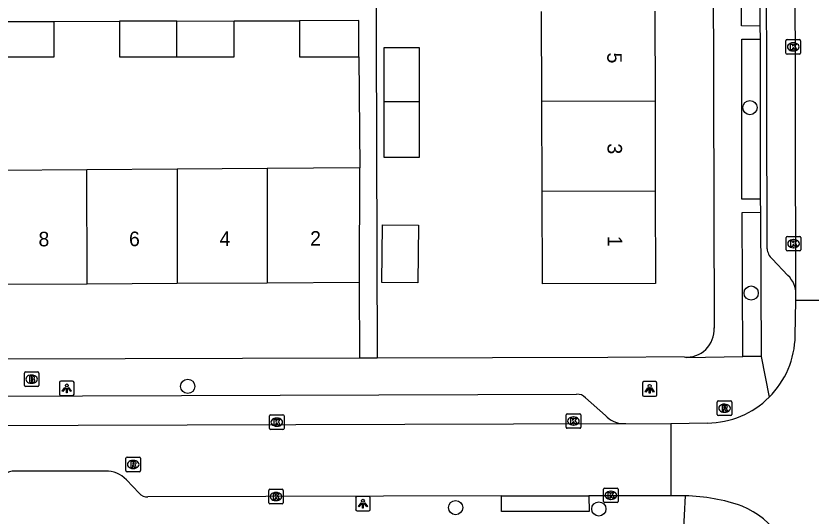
# Model space of a CAD drawing. Extents: x 160732 to 162105, y 387428 to 388479.
# Drawn here: x 161247.5 to 161302.4, y 387806.4 to 387840.8 of the extents above; entities that cross this region are included whole.
import ezdxf

# ---------------------------------------------------------------- set-up
doc = ezdxf.new("R2010")
doc.units = 0
for name, color, linetype in [('IMGEO_Boom', 7, 'Continuous'), ('IMGEO_Brandkraan', 7, 'Continuous'), ('IMGEO_Kolk', 7, 'Continuous'), ('IMGEO_Lichtpunt', 7, 'Continuous'), ('IMGEO_Pand', 7, 'Continuous'), ('IMGEO_Pand_nummerreeks', 7, 'Continuous'), ('IMGEO_Rijbaan_lokaal_gesloten', 7, 'Continuous'), ('IMGEO_Rijbaan_lokaal_open', 7, 'Continuous'), ('IMGEO_Rioolput', 7, 'Continuous'), ('IMGEO_Voetpad_open', 7, 'Continuous')]:
    doc.layers.add(name, color=color, linetype=linetype)

msp = doc.modelspace()

# ---------------------------------------------------------------- linework, layer by layer
at = {"layer": 'IMGEO_Boom'}
for centre in [(161298.004, 387834.486), (161298.088, 387821.736), (161259.346, 387815.321), (161277.763, 387806.985), (161287.614, 387806.896)]:
    msp.add_circle(centre, 0.489, dxfattribs=at)
at = {"layer": 'IMGEO_Brandkraan'}
for p, q in [((161248.11, 387815.387), (161248.11, 387816.239)), ((161248.185, 387816.313), (161249.037, 387816.313)), ((161248.598, 387816.093), (161248.623, 387816.093)), ((161249.111, 387816.239), (161249.111, 387815.387)), ((161249.037, 387815.313), (161248.185, 387815.313)), ((161248.621, 387815.533), (161248.596, 387815.533))]:
    msp.add_line(p, q, dxfattribs=at)
for points in [[(161248.11, 387815.387), (161248.11, 387816.239)], [(161248.185, 387816.313), (161249.037, 387816.313)], [(161248.458, 387816.013), (161248.458, 387815.613), (161248.671, 387815.613)], [(161248.689, 387816.013), (161248.458, 387816.013)], [(161248.637, 387815.932), (161248.583, 387815.932), (161248.583, 387815.856)], [(161248.583, 387815.856), (161248.636, 387815.856)], [(161249.111, 387816.239), (161249.111, 387815.387)], [(161249.037, 387815.313), (161248.185, 387815.313)], [(161248.645, 387815.78), (161248.583, 387815.78), (161248.583, 387815.699)], [(161248.583, 387815.699), (161248.645, 387815.699)]]:
    msp.add_lwpolyline(points, dxfattribs=at)
for centre, radius, start, end in [((161248.187, 387816.237), 0.0765, 91.552, 178.448), ((161248.187, 387816.237), 0.0765, 91.552, 178.448), ((161248.638, 387815.894), 0.0379, 267.8285, 90.9355), ((161248.693, 387815.868), 0.145, 59.4692, 91.5367), ((161248.718, 387815.915), 0.0922, 285.5137, 58.1501), ((161248.723, 387815.723), 0.105, 301.3115, 78.989), ((161249.035, 387816.237), 0.0765, 1.552, 88.448), ((161249.035, 387816.237), 0.0765, 1.552, 88.448), ((161248.187, 387815.389), 0.0765, 181.552, 268.448), ((161248.187, 387815.389), 0.0765, 181.552, 268.448), ((161248.646, 387815.739), 0.0404, 269.8759, 90.5077), ((161248.677, 387815.864), 0.251, 268.6676, 293.5347), ((161249.035, 387815.389), 0.0765, 271.552, 358.448), ((161249.035, 387815.389), 0.0765, 271.552, 358.448)]:
    msp.add_arc(centre, radius, start, end, dxfattribs=at)
for centre, major_axis, ratio, start_param, end_param in [((161248.597, 387815.813), (-0.387, 0.002), 0.722429, 4.712389, 7.853982), ((161248.622, 387815.813), (-0.39, 0.002), 0.717154, 1.570796, 4.712389)]:
    msp.add_ellipse(centre, major_axis=major_axis, ratio=ratio, start_param=start_param, end_param=end_param, dxfattribs=at)
at = {"layer": 'IMGEO_Kolk'}
for p, q in [((161300.483, 387838.231), (161300.483, 387839.083)), ((161300.558, 387839.157), (161301.41, 387839.157)), ((161300.971, 387838.937), (161300.996, 387838.937)), ((161301.484, 387839.083), (161301.484, 387838.231)), ((161300.994, 387838.377), (161300.969, 387838.377)), ((161301.41, 387838.157), (161300.558, 387838.157)), ((161300.501, 387824.705), (161300.501, 387825.557)), ((161300.576, 387825.631), (161301.428, 387825.631)), ((161300.989, 387825.411), (161301.014, 387825.411)), ((161301.502, 387825.557), (161301.502, 387824.705)), ((161301.428, 387824.631), (161300.576, 387824.631)), ((161301.012, 387824.851), (161300.987, 387824.851)), ((161264.965, 387812.434), (161264.965, 387813.286)), ((161265.04, 387813.36), (161265.892, 387813.36)), ((161265.453, 387813.14), (161265.478, 387813.14)), ((161265.966, 387813.286), (161265.966, 387812.434)), ((161285.369, 387812.51), (161285.369, 387813.362)), ((161285.444, 387813.436), (161286.296, 387813.436)), ((161285.857, 387813.216), (161285.882, 387813.216)), ((161286.37, 387813.362), (161286.37, 387812.51)), ((161265.476, 387812.58), (161265.451, 387812.58)), ((161285.88, 387812.656), (161285.855, 387812.656)), ((161265.892, 387812.36), (161265.04, 387812.36)), ((161286.296, 387812.436), (161285.444, 387812.436)), ((161264.912, 387807.319), (161264.912, 387808.171)), ((161264.987, 387808.245), (161265.839, 387808.245)), ((161265.913, 387808.171), (161265.913, 387807.319)), ((161287.938, 387807.404), (161287.938, 387808.256)), ((161288.013, 387808.33), (161288.865, 387808.33)), ((161288.939, 387808.256), (161288.939, 387807.404)), ((161265.4, 387808.025), (161265.425, 387808.025)), ((161288.426, 387808.11), (161288.451, 387808.11)), ((161265.839, 387807.245), (161264.987, 387807.245)), ((161265.423, 387807.465), (161265.398, 387807.465)), ((161288.865, 387807.33), (161288.013, 387807.33)), ((161288.449, 387807.55), (161288.424, 387807.55))]:
    msp.add_line(p, q, dxfattribs=at)
for points in [[(161300.483, 387838.231), (161300.483, 387839.083)], [(161300.558, 387839.157), (161301.41, 387839.157)], [(161301.484, 387839.083), (161301.484, 387838.231)], [(161300.804, 387838.857), (161300.927, 387838.857), (161300.927, 387838.706), (161301.057, 387838.857), (161301.221, 387838.857), (161301.075, 387838.706), (161301.228, 387838.457), (161301.076, 387838.457), (161300.991, 387838.621), (161300.927, 387838.554), (161300.927, 387838.457), (161300.804, 387838.457), (161300.804, 387838.857)], [(161301.41, 387838.157), (161300.558, 387838.157)], [(161300.501, 387824.705), (161300.501, 387825.557)], [(161300.576, 387825.631), (161301.428, 387825.631)], [(161300.822, 387825.331), (161300.945, 387825.331), (161300.945, 387825.18), (161301.075, 387825.331), (161301.239, 387825.331), (161301.093, 387825.18), (161301.246, 387824.931), (161301.094, 387824.931), (161301.009, 387825.095), (161300.945, 387825.028), (161300.945, 387824.931), (161300.822, 387824.931), (161300.822, 387825.331)], [(161301.502, 387825.557), (161301.502, 387824.705)], [(161301.428, 387824.631), (161300.576, 387824.631)], [(161264.965, 387812.434), (161264.965, 387813.286)], [(161265.04, 387813.36), (161265.892, 387813.36)], [(161265.966, 387813.286), (161265.966, 387812.434)], [(161285.369, 387812.51), (161285.369, 387813.362)], [(161285.444, 387813.436), (161286.296, 387813.436)], [(161285.69, 387813.136), (161285.813, 387813.136), (161285.813, 387812.985), (161285.943, 387813.136), (161286.107, 387813.136), (161285.961, 387812.985), (161286.114, 387812.736), (161285.962, 387812.736), (161285.877, 387812.9), (161285.813, 387812.833), (161285.813, 387812.736), (161285.69, 387812.736), (161285.69, 387813.136)], [(161286.37, 387813.362), (161286.37, 387812.51)], [(161265.286, 387813.06), (161265.409, 387813.06), (161265.409, 387812.909), (161265.539, 387813.06), (161265.703, 387813.06), (161265.557, 387812.909), (161265.71, 387812.66), (161265.558, 387812.66), (161265.473, 387812.824), (161265.409, 387812.757), (161265.409, 387812.66), (161265.286, 387812.66), (161265.286, 387813.06)], [(161265.892, 387812.36), (161265.04, 387812.36)], [(161286.296, 387812.436), (161285.444, 387812.436)], [(161264.912, 387807.319), (161264.912, 387808.171)], [(161264.987, 387808.245), (161265.839, 387808.245)], [(161265.913, 387808.171), (161265.913, 387807.319)], [(161287.938, 387807.404), (161287.938, 387808.256)], [(161288.013, 387808.33), (161288.865, 387808.33)], [(161288.939, 387808.256), (161288.939, 387807.404)], [(161265.233, 387807.945), (161265.356, 387807.945), (161265.356, 387807.794), (161265.486, 387807.945), (161265.65, 387807.945), (161265.504, 387807.794), (161265.657, 387807.545), (161265.505, 387807.545), (161265.42, 387807.709), (161265.356, 387807.642), (161265.356, 387807.545), (161265.233, 387807.545), (161265.233, 387807.945)], [(161288.259, 387808.03), (161288.382, 387808.03), (161288.382, 387807.879), (161288.512, 387808.03), (161288.676, 387808.03), (161288.53, 387807.879), (161288.683, 387807.63), (161288.531, 387807.63), (161288.446, 387807.794), (161288.382, 387807.727), (161288.382, 387807.63), (161288.259, 387807.63), (161288.259, 387808.03)], [(161265.839, 387807.245), (161264.987, 387807.245)], [(161288.865, 387807.33), (161288.013, 387807.33)]]:
    msp.add_lwpolyline(points, dxfattribs=at)
for centre, start, end in [((161300.56, 387839.081), 91.552, 178.448), ((161300.56, 387839.081), 91.552, 178.448), ((161301.408, 387839.081), 1.552, 88.448), ((161301.408, 387839.081), 1.552, 88.448), ((161300.56, 387838.233), 181.552, 268.448), ((161300.56, 387838.233), 181.552, 268.448), ((161301.408, 387838.233), 271.552, 358.448), ((161301.408, 387838.233), 271.552, 358.448), ((161300.578, 387825.555), 91.552, 178.448), ((161300.578, 387825.555), 91.552, 178.448), ((161301.426, 387825.555), 1.552, 88.448), ((161301.426, 387825.555), 1.552, 88.448), ((161300.578, 387824.707), 181.552, 268.448), ((161300.578, 387824.707), 181.552, 268.448), ((161301.426, 387824.707), 271.552, 358.448), ((161301.426, 387824.707), 271.552, 358.448), ((161265.042, 387813.284), 91.552, 178.448), ((161265.042, 387813.284), 91.552, 178.448), ((161265.89, 387813.284), 1.552, 88.448), ((161265.89, 387813.284), 1.552, 88.448), ((161285.446, 387813.36), 91.552, 178.448), ((161285.446, 387813.36), 91.552, 178.448), ((161286.294, 387813.36), 1.552, 88.448), ((161286.294, 387813.36), 1.552, 88.448), ((161265.042, 387812.436), 181.552, 268.448), ((161265.042, 387812.436), 181.552, 268.448), ((161265.89, 387812.436), 271.552, 358.448), ((161265.89, 387812.436), 271.552, 358.448), ((161285.446, 387812.512), 181.552, 268.448), ((161285.446, 387812.512), 181.552, 268.448), ((161286.294, 387812.512), 271.552, 358.448), ((161286.294, 387812.512), 271.552, 358.448), ((161264.989, 387808.169), 91.552, 178.448), ((161264.989, 387808.169), 91.552, 178.448), ((161265.837, 387808.169), 1.552, 88.448), ((161265.837, 387808.169), 1.552, 88.448), ((161288.015, 387808.254), 91.552, 178.448), ((161288.015, 387808.254), 91.552, 178.448), ((161288.863, 387808.254), 1.552, 88.448), ((161288.863, 387808.254), 1.552, 88.448), ((161264.989, 387807.321), 181.552, 268.448), ((161264.989, 387807.321), 181.552, 268.448), ((161265.837, 387807.321), 271.552, 358.448), ((161265.837, 387807.321), 271.552, 358.448), ((161288.015, 387807.406), 181.552, 268.448), ((161288.015, 387807.406), 181.552, 268.448), ((161288.863, 387807.406), 271.552, 358.448), ((161288.863, 387807.406), 271.552, 358.448)]:
    msp.add_arc(centre, 0.0765, start, end, dxfattribs=at)
for centre, major_axis, ratio, start_param, end_param in [((161300.97, 387838.657), (-0.387, 0.002), 0.722429, 4.712389, 7.853982), ((161300.995, 387838.657), (-0.39, 0.002), 0.717154, 1.570796, 4.712389), ((161300.988, 387825.131), (-0.387, 0.002), 0.722429, 4.712389, 7.853982), ((161301.013, 387825.131), (-0.39, 0.002), 0.717154, 1.570796, 4.712389), ((161265.452, 387812.86), (-0.387, 0.002), 0.722429, 4.712389, 7.853982), ((161265.477, 387812.86), (-0.39, 0.002), 0.717154, 1.570796, 4.712389), ((161285.856, 387812.936), (-0.387, 0.002), 0.722429, 4.712389, 7.853982), ((161285.881, 387812.936), (-0.39, 0.002), 0.717154, 1.570796, 4.712389), ((161265.399, 387807.745), (-0.387, 0.002), 0.722429, 4.712389, 7.853982), ((161265.424, 387807.745), (-0.39, 0.002), 0.717154, 1.570796, 4.712389), ((161288.425, 387807.83), (-0.387, 0.002), 0.722429, 4.712389, 7.853982), ((161288.45, 387807.83), (-0.39, 0.002), 0.717154, 1.570796, 4.712389)]:
    msp.add_ellipse(centre, major_axis=major_axis, ratio=ratio, start_param=start_param, end_param=end_param, dxfattribs=at)
at = {"layer": 'IMGEO_Lichtpunt'}
for p, q in [((161250.528, 387815.587), (161250.528, 387814.78)), ((161250.528, 387815.587), (161250.528, 387814.78)), ((161251.43, 387815.682), (161250.622, 387815.682)), ((161251.43, 387815.682), (161250.622, 387815.682)), ((161251.524, 387814.78), (161251.524, 387815.587)), ((161251.524, 387814.78), (161251.524, 387815.587)), ((161290.609, 387815.549), (161290.609, 387814.742)), ((161290.609, 387815.549), (161290.609, 387814.742)), ((161291.511, 387815.644), (161290.703, 387815.644)), ((161291.511, 387815.644), (161290.703, 387815.644)), ((161291.605, 387814.742), (161291.605, 387815.549)), ((161291.605, 387814.742), (161291.605, 387815.549)), ((161250.622, 387814.686), (161251.43, 387814.686)), ((161250.622, 387814.686), (161251.43, 387814.686)), ((161290.703, 387814.648), (161291.511, 387814.648)), ((161290.703, 387814.648), (161291.511, 387814.648)), ((161270.892, 387807.658), (161270.892, 387806.851)), ((161270.892, 387807.658), (161270.892, 387806.851)), ((161271.794, 387807.753), (161270.986, 387807.753)), ((161271.794, 387807.753), (161270.986, 387807.753)), ((161271.888, 387806.851), (161271.888, 387807.658)), ((161271.888, 387806.851), (161271.888, 387807.658)), ((161270.986, 387806.757), (161271.794, 387806.757)), ((161270.986, 387806.757), (161271.794, 387806.757))]:
    msp.add_line(p, q, dxfattribs=at)
for points in [[(161250.902, 387815.251), (161250.941, 387815.223), (161250.753, 387814.961), (161250.715, 387814.988), (161250.902, 387815.251)], [(161251.004, 387815.203), (161251.051, 387815.203), (161251.051, 387814.881), (161251.004, 387814.881), (161251.004, 387815.203)], [(161251.114, 387815.223), (161251.152, 387815.25), (161251.339, 387814.988), (161251.3, 387814.96), (161251.114, 387815.223)], [(161290.983, 387815.213), (161291.022, 387815.185), (161290.834, 387814.923), (161290.796, 387814.95), (161290.983, 387815.213)], [(161291.085, 387815.165), (161291.132, 387815.165), (161291.132, 387814.843), (161291.085, 387814.843), (161291.085, 387815.165)], [(161291.195, 387815.185), (161291.233, 387815.212), (161291.42, 387814.95), (161291.381, 387814.922), (161291.195, 387815.185)], [(161271.266, 387807.322), (161271.305, 387807.294), (161271.117, 387807.032), (161271.079, 387807.059), (161271.266, 387807.322)], [(161271.368, 387807.274), (161271.415, 387807.274), (161271.415, 387806.952), (161271.368, 387806.952), (161271.368, 387807.274)], [(161271.478, 387807.294), (161271.516, 387807.321), (161271.703, 387807.059), (161271.664, 387807.031), (161271.478, 387807.294)]]:
    msp.add_lwpolyline(points, dxfattribs=at)
for centre in [(161251.027, 387815.385), (161291.108, 387815.347), (161271.391, 387807.456)]:
    msp.add_circle(centre, 0.0994, dxfattribs=at)
for centre, start, end in [((161250.622, 387815.587), 90, 180), ((161250.622, 387815.587), 90, 180), ((161251.43, 387815.587), 0, 90), ((161251.43, 387815.587), 0, 90), ((161290.703, 387815.549), 90, 180), ((161290.703, 387815.549), 90, 180), ((161291.511, 387815.549), 0, 90), ((161291.511, 387815.549), 0, 90), ((161250.622, 387814.78), 180, 270), ((161250.622, 387814.78), 180, 270), ((161251.43, 387814.78), 270, 0), ((161251.43, 387814.78), 270, 360), ((161290.703, 387814.742), 180, 270), ((161290.703, 387814.742), 180, 270), ((161291.511, 387814.742), 270, 0), ((161291.511, 387814.742), 270, 360), ((161270.986, 387807.658), 90, 180), ((161270.986, 387807.658), 90, 180), ((161271.794, 387807.658), 0, 90), ((161271.794, 387807.658), 0, 90), ((161270.986, 387806.851), 180, 270), ((161270.986, 387806.851), 180, 270), ((161271.794, 387806.851), 270, 0), ((161271.794, 387806.851), 270, 360)]:
    msp.add_arc(centre, 0.0946, start, end, dxfattribs=at)
at = {"layer": 'IMGEO_Pand'}
for points in [[(161283.7, 387834.918), (161283.677, 387841.098)], [(161291.466, 387841.125), (161291.481, 387834.947)], [(161246.202, 387840.401), (161250.151, 387840.412)], [(161246.207, 387837.978), (161250.15, 387837.976), (161250.151, 387840.412)], [(161254.651, 387840.425), (161254.65, 387837.974), (161258.591, 387837.973)], [(161258.586, 387840.436), (161254.651, 387840.425)], [(161258.586, 387840.436), (161262.533, 387840.447)], [(161258.591, 387837.973), (161258.586, 387840.436)], [(161258.591, 387837.973), (161262.532, 387837.971), (161262.533, 387840.447)], [(161267.033, 387840.46), (161267.032, 387837.969), (161271.103, 387837.968)], [(161271.103, 387837.968), (161271.104, 387840.472), (161267.033, 387840.46)], [(161272.858, 387834.878), (161272.858, 387838.617), (161275.251, 387838.617), (161275.251, 387834.887)], [(161275.251, 387834.887), (161272.858, 387834.878)], [(161275.251, 387834.887), (161275.251, 387831.049), (161272.858, 387831.049), (161272.858, 387834.878)], [(161283.7, 387834.918), (161291.481, 387834.947)], [(161283.722, 387828.739), (161283.7, 387834.918)], [(161291.481, 387834.947), (161291.495, 387828.768)], [(161252.416, 387830.199), (161246.225, 387830.155)], [(161258.607, 387830.244), (161252.416, 387830.199)], [(161252.432, 387822.371), (161252.416, 387830.199)], [(161264.798, 387830.289), (161258.607, 387830.244)], [(161258.607, 387830.244), (161258.623, 387822.406)], [(161271.18, 387830.335), (161264.798, 387830.289)], [(161264.798, 387830.289), (161264.814, 387822.442)], [(161271.155, 387822.478), (161271.18, 387830.335)], [(161283.722, 387828.739), (161291.495, 387828.768)], [(161291.495, 387828.768), (161291.51, 387822.393), (161283.745, 387822.364), (161283.722, 387828.739)], [(161275.208, 387826.4), (161275.164, 387822.441), (161272.7, 387822.468), (161272.745, 387826.427), (161275.208, 387826.4)], [(161258.623, 387822.406), (161264.814, 387822.442)], [(161264.814, 387822.442), (161271.155, 387822.478)], [(161246.243, 387822.336), (161252.432, 387822.371)], [(161252.432, 387822.371), (161258.623, 387822.406)]]:
    msp.add_lwpolyline(points, dxfattribs=at)
at = {"layer": 'IMGEO_Rijbaan_lokaal_gesloten'}
for points in [[(161301.167, 387821.661), (161301.086, 387857.923)], [(161301.166, 387821.214), (161301.167, 387821.661)]]:
    msp.add_lwpolyline(points, dxfattribs=at)
at = {"layer": 'IMGEO_Rijbaan_lokaal_open'}
for points in [[(161301.115, 387818.787), (161301.166, 387821.214)], [(161302.741, 387821.22), (161301.166, 387821.214)], [(161221.844, 387812.557), (161289.232, 387812.758)], [(161289.232, 387812.758), (161289.472, 387812.767), (161292.568, 387812.753)], [(161295.092, 387812.799), (161292.568, 387812.753)], [(161292.568, 387812.753), (161292.574, 387807.805)], [(161253.684, 387809.487), (161247.685, 387809.498)], [(161255.993, 387807.971), (161255.125, 387808.893)], [(161280.924, 387807.785), (161256.61, 387807.719)], [(161280.924, 387807.785), (161286.933, 387807.801)], [(161292.574, 387807.805), (161286.933, 387807.801)], [(161293.564, 387807.793), (161292.574, 387807.805)]]:
    msp.add_lwpolyline(points, dxfattribs=at)
for centre, radius, start, end in [((161295.028, 387818.889), 6.088, 314.818, 359.0442), ((161295.023, 387818.894), 6.096, 270.6508, 314.8139), ((161247.56, 387807.722), 1.781, 85.9866, 137.6162), ((161253.782, 387807.68), 1.809, 42.0863, 93.1094), ((161256.541, 387808.432), 0.716, 220.0483, 275.5187), ((161293.318, 387795.245), 12.551, 70.7406, 88.8777), ((161295.165, 387801.592), 5.96, 1.3843, 67.3718)]:
    msp.add_arc(centre, radius, start, end, dxfattribs=at)
at = {"layer": 'IMGEO_Rioolput'}
for p, q in [((161295.756, 387813.389), (161295.756, 387814.241)), ((161295.831, 387814.315), (161296.683, 387814.315)), ((161296.757, 387814.241), (161296.757, 387813.389)), ((161296.244, 387814.095), (161296.269, 387814.095)), ((161296.683, 387813.315), (161295.831, 387813.315)), ((161296.267, 387813.535), (161296.242, 387813.535)), ((161255.096, 387809.528), (161255.096, 387810.38)), ((161255.171, 387810.454), (161256.023, 387810.454)), ((161256.097, 387810.38), (161256.097, 387809.528)), ((161255.584, 387810.234), (161255.609, 387810.234)), ((161256.023, 387809.454), (161255.171, 387809.454)), ((161255.607, 387809.674), (161255.582, 387809.674))]:
    msp.add_line(p, q, dxfattribs=at)
for points in [[(161295.756, 387813.389), (161295.756, 387814.241)], [(161295.831, 387814.315), (161296.683, 387814.315)], [(161296.757, 387814.241), (161296.757, 387813.389)], [(161296.345, 387814.013), (161296.093, 387814.015), (161296.093, 387813.615)], [(161296.093, 387813.615), (161296.217, 387813.615), (161296.217, 387813.777), (161296.228, 387813.777)], [(161296.271, 387813.934), (161296.217, 387813.934), (161296.217, 387813.853)], [(161296.217, 387813.853), (161296.269, 387813.853)], [(161296.275, 387813.748), (161296.346, 387813.615), (161296.486, 387813.615), (161296.421, 387813.741)], [(161296.683, 387813.315), (161295.831, 387813.315)], [(161255.096, 387809.528), (161255.096, 387810.38)], [(161255.171, 387810.454), (161256.023, 387810.454)], [(161256.097, 387810.38), (161256.097, 387809.528)], [(161255.685, 387810.152), (161255.433, 387810.154), (161255.433, 387809.754)], [(161255.433, 387809.754), (161255.557, 387809.754), (161255.557, 387809.916), (161255.568, 387809.916)], [(161255.611, 387810.073), (161255.557, 387810.073), (161255.557, 387809.992)], [(161255.557, 387809.992), (161255.609, 387809.992)], [(161255.615, 387809.887), (161255.686, 387809.754), (161255.826, 387809.754), (161255.761, 387809.88)], [(161256.023, 387809.454), (161255.171, 387809.454)]]:
    msp.add_lwpolyline(points, dxfattribs=at)
for centre, radius, start, end in [((161295.833, 387814.239), 0.0765, 91.552, 178.448), ((161295.833, 387814.239), 0.0765, 91.552, 178.448), ((161296.681, 387814.239), 0.0765, 1.552, 88.448), ((161296.681, 387814.239), 0.0765, 1.552, 88.448), ((161296.227, 387813.724), 0.0533, 26.0293, 88.6989), ((161296.253, 387814.042), 0.19, 274.7715, 282.9687), ((161296.277, 387813.838), 0.0964, 77.0061, 93.1865), ((161296.291, 387813.895), 0.0378, 276.6634, 79.6772), ((161296.344, 387813.903), 0.109, 350.3612, 89.416), ((161296.342, 387813.903), 0.112, 277.5842, 350.9817), ((161296.326, 387813.688), 0.108, 29.5134, 73.7905), ((161295.833, 387813.391), 0.0765, 181.552, 268.448), ((161295.833, 387813.391), 0.0765, 181.552, 268.448), ((161296.681, 387813.391), 0.0765, 271.552, 358.448), ((161296.681, 387813.391), 0.0765, 271.552, 358.448), ((161255.173, 387810.378), 0.0765, 91.552, 178.448), ((161255.173, 387810.378), 0.0765, 91.552, 178.448), ((161256.021, 387810.378), 0.0765, 1.552, 88.448), ((161256.021, 387810.378), 0.0765, 1.552, 88.448), ((161255.567, 387809.863), 0.0533, 26.0293, 88.6989), ((161255.593, 387810.181), 0.19, 274.7715, 282.9687), ((161255.617, 387809.977), 0.0964, 77.0061, 93.1865), ((161255.631, 387810.034), 0.0378, 276.6634, 79.6772), ((161255.684, 387810.042), 0.109, 350.3612, 89.416), ((161255.682, 387810.042), 0.112, 277.5842, 350.9817), ((161255.666, 387809.827), 0.108, 29.5134, 73.7905), ((161255.173, 387809.53), 0.0765, 181.552, 268.448), ((161255.173, 387809.53), 0.0765, 181.552, 268.448), ((161256.021, 387809.53), 0.0765, 271.552, 358.448), ((161256.021, 387809.53), 0.0765, 271.552, 358.448)]:
    msp.add_arc(centre, radius, start, end, dxfattribs=at)
for centre, major_axis, ratio, start_param, end_param in [((161296.243, 387813.815), (-0.387, 0.002), 0.722429, 4.712389, 7.853982), ((161296.268, 387813.815), (-0.39, 0.002), 0.717154, 1.570796, 4.712389), ((161255.583, 387809.954), (-0.387, 0.002), 0.722429, 4.712389, 7.853982), ((161255.608, 387809.954), (-0.39, 0.002), 0.717154, 1.570796, 4.712389)]:
    msp.add_ellipse(centre, major_axis=major_axis, ratio=ratio, start_param=start_param, end_param=end_param, dxfattribs=at)
at = {"layer": 'IMGEO_Voetpad_open'}
for points in [[(161272.24, 387861.082), (161272.36, 387817.267)], [(161295.361, 387859.255), (161295.458, 387852.3), (161295.533, 387819.333)], [(161299.188, 387824.784), (161299.122, 387854.876)], [(161298.689, 387840.088), (161297.432, 387840.097), (161297.403, 387852.969), (161298.644, 387852.961)], [(161298.644, 387852.961), (161298.689, 387840.088)], [(161250.151, 387840.412), (161254.651, 387840.425)], [(161262.533, 387840.447), (161267.033, 387840.46)], [(161298.689, 387840.088), (161298.703, 387839.182)], [(161298.701, 387828.188), (161297.44, 387828.188), (161297.442, 387839.182), (161298.703, 387839.182)], [(161298.703, 387839.182), (161298.701, 387828.188)], [(161271.103, 387837.968), (161271.18, 387830.335)], [(161298.701, 387828.188), (161298.732, 387827.286)], [(161297.505, 387817.379), (161297.464, 387827.281), (161298.732, 387827.286)], [(161298.732, 387827.286), (161298.773, 387817.384)], [(161300.618, 387822.953), (161299.522, 387824.083)], [(161271.169, 387817.264), (161271.155, 387822.478)], [(161271.169, 387817.264), (161222.736, 387817.131)], [(161272.36, 387817.267), (161271.169, 387817.264)], [(161293.485, 387817.347), (161288.241, 387817.311), (161272.36, 387817.267)], [(161293.485, 387817.347), (161293.657, 387817.316), (161297.505, 387817.379)], [(161298.773, 387817.384), (161297.505, 387817.379)], [(161298.773, 387817.384), (161299.319, 387814.57)], [(161224.922, 387814.571), (161286.088, 387814.773)], [(161286.688, 387814.533), (161288.071, 387813.312)], [(161286.933, 387807.801), (161286.943, 387806.714), (161280.924, 387806.708), (161280.924, 387807.785)], [(161293.305, 387802.486), (161293.564, 387807.793)]]:
    msp.add_lwpolyline(points, dxfattribs=at)
for centre, radius, start, end in [((161300.252, 387824.861), 1.067, 184.1413, 226.8107), ((161299.335, 387821.645), 1.832, 0.4969, 45.5466), ((161293.679, 387819.196), 1.859, 264.0045, 4.2345), ((161286.159, 387814.08), 0.697, 40.5603, 95.8369), ((161289.348, 387814.494), 1.74, 222.801, 266.1804)]:
    msp.add_arc(centre, radius, start, end, dxfattribs=at)

# ---------------------------------------------------------------- texts
at = {"layer": 'IMGEO_Pand_nummerreeks'}
for s, rotation, p in [('5', 270.1346, (161288.193, 387838.267)), ('3', 270.1346, (161288.208, 387832.024)), ('8', 0.1369, (161249.083, 387824.946)), ('6', 0.1369, (161255.306, 387824.961)), ('4', 0.1369, (161261.533, 387824.976)), ('2', 0.1369, (161267.759, 387824.991)), ('1', 270.1346, (161288.223, 387825.668))]:
    msp.add_text(s, height=1, rotation=rotation, dxfattribs=at).set_placement(p)

doc.saveas('drawing.dxf')
